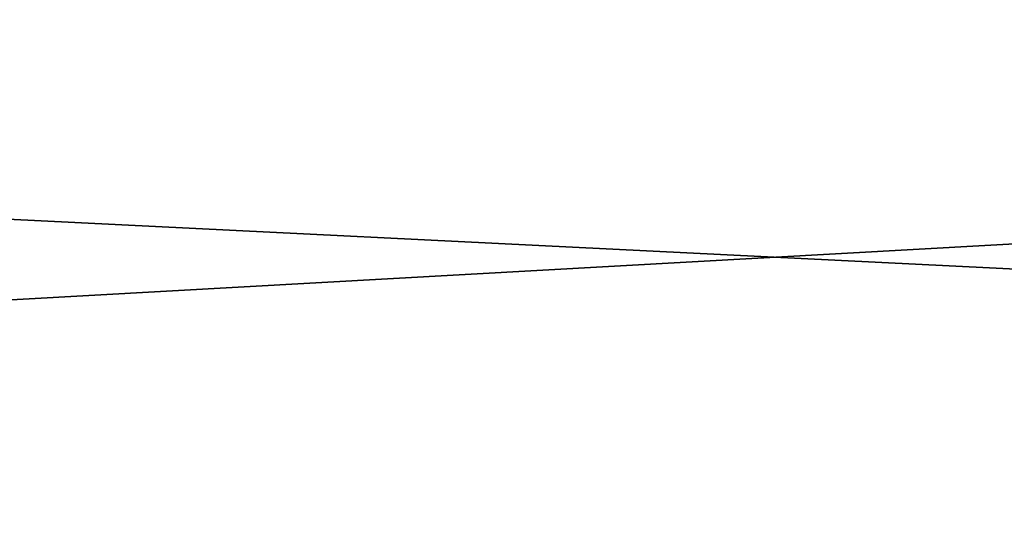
# Model space of a CAD drawing. Header units: millimetres. Extents: x -522 to 188, y -54 to 63.
# Tile 515 of 656: x -3.9875 to -3.9281, y -36.7694 to -36.7387. Entities that reach past the tile are written whole.
import ezdxf

# ---------------------------------------------------------------- set-up
doc = ezdxf.new("R2010")
doc.units = ezdxf.units.MM
doc.header["$LTSCALE"] = 65.185185
for name, color, linetype in [('1', 7, 'CONTINUOUS'), ('2', 7, 'CONTINUOUS'), ('8', 7, 'CONTINUOUS'), ('9', 7, 'CONTINUOUS')]:
    doc.layers.add(name, color=color, linetype=linetype)

msp = doc.modelspace()

# ---------------------------------------------------------------- linework, layer by layer
at = {"layer": '1', "color": 7, "linetype": 'CONTINUOUS'}
for points in [[(-4.178775, -36.8, -12.310068), (-3.364648, 23, -12.557036), (-3.364709, -36.8, -12.557017), (-4.178775, -36.8, -12.310068)], [(-4.178713, 23, -12.310092), (-3.364648, 23, -12.557036), (-4.178775, -36.8, -12.310068), (-4.178713, 23, -12.310092)]]:
    msp.add_3dface(points, dxfattribs=at)
at = {"layer": '2', "color": 7, "linetype": 'CONTINUOUS'}
for points in [[(-3.364709, -36.8, 12.557017), (-4.178713, 23, 12.310092), (-4.178775, -36.8, 12.310068), (-3.364709, -36.8, 12.557017)], [(-3.364648, 23, 12.557036), (-4.178713, 23, 12.310092), (-3.364709, -36.8, 12.557017), (-3.364648, 23, 12.557036)]]:
    msp.add_3dface(points, dxfattribs=at)
at = {"layer": '8', "color": 3, "linetype": 'CONTINUOUS'}
for points in [[(-3.617747, -36.734931, -10.657538), (-4.262876, -36.770913, -10.291494), (-4.307037, -36.734931, -10.398108), (-3.617747, -36.734931, -10.657538)], [(-3.580653, -36.770913, -10.548265), (-4.262876, -36.770913, -10.291494), (-3.617747, -36.734931, -10.657538), (-3.580653, -36.770913, -10.548265)]]:
    msp.add_3dface(points, dxfattribs=at)
at = {"layer": '9', "color": 3, "linetype": 'CONTINUOUS'}
for points in [[(-4.262876, -36.770913, 10.291494), (-3.580653, -36.770913, 10.548265), (-4.307037, -36.734931, 10.398108), (-4.262876, -36.770913, 10.291494)], [(-4.307037, -36.734931, 10.398108), (-3.580653, -36.770913, 10.548265), (-3.617747, -36.734931, 10.657538), (-4.307037, -36.734931, 10.398108)]]:
    msp.add_3dface(points, dxfattribs=at)

doc.saveas('drawing.dxf')
